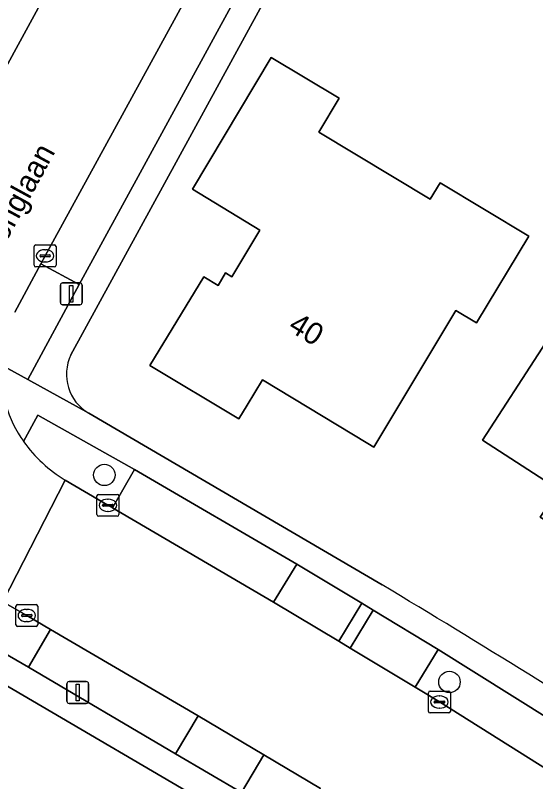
# Model space of a CAD drawing. Extents: x 160455 to 162082, y 388339 to 389736.
# Drawn here: x 160786 to 160809.76, y 389389.53 to 389424.51 of the extents above; entities that cross this region are included whole.
import ezdxf

# ---------------------------------------------------------------- set-up
doc = ezdxf.new("R2010")
doc.units = 0
for name, color, linetype in [('IMGEO_Boom', 7, 'Continuous'), ('IMGEO_Erf', 7, 'Continuous'), ('IMGEO_Groenvoorziening', 7, 'Continuous'), ('IMGEO_Kolk', 7, 'Continuous'), ('IMGEO_Lichtmast', 7, 'Continuous'), ('IMGEO_Openbare_ruimte_label', 7, 'Continuous'), ('IMGEO_Pand', 7, 'Continuous'), ('IMGEO_Pand_nummerreeks', 7, 'Continuous'), ('IMGEO_Parkeervlak_open', 7, 'Continuous'), ('IMGEO_Rijbaan_lokaal_gesloten', 7, 'Continuous'), ('IMGEO_Voetpad_open', 7, 'Continuous')]:
    doc.layers.add(name, color=color, linetype=linetype)

msp = doc.modelspace()

# ---------------------------------------------------------------- linework, layer by layer
at = {"layer": 'IMGEO_Boom'}
for centre in [(160790.068, 389403.531), (160805.824, 389394.079)]:
    msp.add_circle(centre, 0.489, dxfattribs=at)
at = {"layer": 'IMGEO_Erf'}
for points in [[(160815.622, 389458.574), (160788.539, 389409.013)], [(160789.351, 389406.35), (160802.745, 389398.52)], [(160798.007, 389386.638), (160783.243, 389395.294)]]:
    msp.add_lwpolyline(points, dxfattribs=at)
for points in [[(160802.364, 389404.805), (160802.102, 389404.964), (160797.294, 389407.88), (160796.591, 389406.721), (160796.207, 389406.088), (160792.15, 389408.532), (160794.602, 389412.581), (160795.262, 389412.184), (160795.602, 389412.75), (160795.885, 389412.579), (160797.168, 389414.711), (160794.091, 389416.581), (160797.685, 389422.582), (160800.786, 389420.724), (160799.855, 389419.177), (160804.945, 389416.114), (160805.399, 389416.868), (160809.443, 389414.434), (160807.06, 389410.475), (160806.118, 389411.043)], [(160817.1, 389397.203), (160816.814, 389397.38), (160816.934, 389397.575), (160812.919, 389400.062), (160812.793, 389399.878), (160812.523, 389400.043), (160812.636, 389400.229), (160810.355, 389401.617), (160810.241, 389401.431), (160809.971, 389401.596), (160810.799, 389402.869), (160810.176, 389403.274), (160807.337, 389405.12), (160810.052, 389409.32), (160811.67, 389411.823), (160815.16, 389409.567), (160815.881, 389410.683), (160819.388, 389408.416), (160821.031, 389410.958), (160824.53, 389408.697), (160820.831, 389402.975), (160821.108, 389402.796), (160819.438, 389400.212), (160819.161, 389400.391)]]:
    msp.add_lwpolyline(points, close=True, dxfattribs=at)
for centre, radius, start, end in [((160790.398, 389408.124), 2.06, 154.4513, 239.4637), ((160526.114, 388937.922), 537.285, 57.33785, 59.01132)]:
    msp.add_arc(centre, radius, start, end, dxfattribs=at)
at = {"layer": 'IMGEO_Groenvoorziening'}
for points in [[(160785.355, 389408.558), (160786.568, 389407.894), (160788.924, 389412.219), (160787.174, 389413.168), (160785.978, 389410.955)], [(160788.278, 389403.296), (160790.231, 389402.145), (160790.437, 389402.034), (160791.441, 389403.779), (160787.037, 389406.256), (160786.383, 389405.052)], [(160782.889, 389398.537), (160782.182, 389397.308), (160786.61, 389394.752), (160787.611, 389396.472), (160786.525, 389397.114), (160785.436, 389397.734)]]:
    msp.add_lwpolyline(points, dxfattribs=at)
msp.add_arc((160791.582, 389408.762), 6.387, 215.5127, 238.8479, dxfattribs=at)
at = {"layer": 'IMGEO_Kolk'}
for p, q in [((160786.935, 389414.032), (160787.787, 389414.032)), ((160786.86, 389413.106), (160786.86, 389413.958)), ((160787.348, 389413.812), (160787.373, 389413.812)), ((160787.861, 389413.958), (160787.861, 389413.106)), ((160787.119, 389413.526), (160787.119, 389413.538)), ((160787.557, 389413.489), (160787.159, 389413.489)), ((160787.162, 389413.575), (160787.56, 389413.575)), ((160787.603, 389413.538), (160787.603, 389413.526)), ((160787.787, 389413.032), (160786.935, 389413.032)), ((160787.371, 389413.252), (160787.346, 389413.252)), ((160789.729, 389401.719), (160789.729, 389402.571)), ((160789.804, 389402.645), (160790.656, 389402.645)), ((160790.73, 389402.571), (160790.73, 389401.719)), ((160789.988, 389402.139), (160789.988, 389402.151)), ((160790.031, 389402.188), (160790.429, 389402.188)), ((160790.217, 389402.425), (160790.242, 389402.425)), ((160790.472, 389402.151), (160790.472, 389402.139)), ((160790.426, 389402.102), (160790.028, 389402.102)), ((160790.24, 389401.865), (160790.215, 389401.865)), ((160790.656, 389401.645), (160789.804, 389401.645)), ((160786.101, 389397.615), (160786.953, 389397.615)), ((160786.026, 389396.689), (160786.026, 389397.541)), ((160786.514, 389397.395), (160786.539, 389397.395)), ((160787.027, 389397.541), (160787.027, 389396.689)), ((160786.285, 389397.109), (160786.285, 389397.121)), ((160786.723, 389397.072), (160786.325, 389397.072)), ((160786.328, 389397.158), (160786.726, 389397.158)), ((160786.769, 389397.121), (160786.769, 389397.109)), ((160786.953, 389396.615), (160786.101, 389396.615)), ((160786.537, 389396.835), (160786.512, 389396.835)), ((160804.864, 389392.739), (160804.864, 389393.591)), ((160804.939, 389393.665), (160805.791, 389393.665)), ((160805.352, 389393.445), (160805.377, 389393.445)), ((160805.865, 389393.591), (160805.865, 389392.739)), ((160805.123, 389393.159), (160805.123, 389393.171)), ((160805.561, 389393.122), (160805.163, 389393.122)), ((160805.166, 389393.208), (160805.564, 389393.208)), ((160805.607, 389393.171), (160805.607, 389393.159)), ((160805.375, 389392.885), (160805.35, 389392.885)), ((160805.791, 389392.665), (160804.939, 389392.665))]:
    msp.add_line(p, q, dxfattribs=at)
for points in [[(160786.935, 389414.032), (160787.787, 389414.032)], [(160786.86, 389413.106), (160786.86, 389413.958)], [(160787.861, 389413.958), (160787.861, 389413.106)], [(160787.787, 389413.032), (160786.935, 389413.032)], [(160789.729, 389401.719), (160789.729, 389402.571)], [(160789.804, 389402.645), (160790.656, 389402.645)], [(160790.73, 389402.571), (160790.73, 389401.719)], [(160790.656, 389401.645), (160789.804, 389401.645)], [(160786.101, 389397.615), (160786.953, 389397.615)], [(160786.026, 389396.689), (160786.026, 389397.541)], [(160787.027, 389397.541), (160787.027, 389396.689)], [(160786.953, 389396.615), (160786.101, 389396.615)], [(160804.864, 389392.739), (160804.864, 389393.591)], [(160804.939, 389393.665), (160805.791, 389393.665)], [(160805.865, 389393.591), (160805.865, 389392.739)], [(160805.791, 389392.665), (160804.939, 389392.665)]]:
    msp.add_lwpolyline(points, dxfattribs=at)
for centre, radius, start, end in [((160786.937, 389413.956), 0.0765, 91.552, 178.448), ((160786.937, 389413.956), 0.0765, 91.552, 178.448), ((160787.785, 389413.956), 0.0765, 1.552, 88.448), ((160787.785, 389413.956), 0.0765, 1.552, 88.448), ((160787.159, 389413.535), 0.0403, 85.8775, 175.7526), ((160787.156, 389413.525), 0.0366, 178.938, 274.7102), ((160787.56, 389413.532), 0.043, 264.8664, 352.4533), ((160787.564, 389413.537), 0.0386, 1.7309, 96.639), ((160786.937, 389413.108), 0.0765, 181.552, 268.448), ((160786.937, 389413.108), 0.0765, 181.552, 268.448), ((160787.785, 389413.108), 0.0765, 271.552, 358.448), ((160787.785, 389413.108), 0.0765, 271.552, 358.448), ((160789.806, 389402.569), 0.0765, 91.552, 178.448), ((160789.806, 389402.569), 0.0765, 91.552, 178.448), ((160790.654, 389402.569), 0.0765, 1.552, 88.448), ((160790.654, 389402.569), 0.0765, 1.552, 88.448), ((160790.028, 389402.148), 0.0403, 85.8775, 175.7526), ((160790.025, 389402.138), 0.0366, 178.938, 274.7102), ((160790.429, 389402.145), 0.043, 264.8664, 352.4533), ((160790.433, 389402.15), 0.0386, 1.7309, 96.639), ((160789.806, 389401.721), 0.0765, 181.552, 268.448), ((160789.806, 389401.721), 0.0765, 181.552, 268.448), ((160790.654, 389401.721), 0.0765, 271.552, 358.448), ((160790.654, 389401.721), 0.0765, 271.552, 358.448), ((160786.103, 389397.539), 0.0765, 91.552, 178.448), ((160786.103, 389397.539), 0.0765, 91.552, 178.448), ((160786.951, 389397.539), 0.0765, 1.552, 88.448), ((160786.951, 389397.539), 0.0765, 1.552, 88.448), ((160786.325, 389397.118), 0.0403, 85.8775, 175.7526), ((160786.322, 389397.108), 0.0366, 178.938, 274.7102), ((160786.726, 389397.115), 0.043, 264.8664, 352.4533), ((160786.73, 389397.12), 0.0386, 1.7309, 96.639), ((160786.103, 389396.691), 0.0765, 181.552, 268.448), ((160786.103, 389396.691), 0.0765, 181.552, 268.448), ((160786.951, 389396.691), 0.0765, 271.552, 358.448), ((160786.951, 389396.691), 0.0765, 271.552, 358.448), ((160804.941, 389393.589), 0.0765, 91.552, 178.448), ((160804.941, 389393.589), 0.0765, 91.552, 178.448), ((160805.789, 389393.589), 0.0765, 1.552, 88.448), ((160805.789, 389393.589), 0.0765, 1.552, 88.448), ((160805.163, 389393.168), 0.0403, 85.8775, 175.7526), ((160805.16, 389393.158), 0.0366, 178.938, 274.7102), ((160805.564, 389393.165), 0.043, 264.8664, 352.4533), ((160805.568, 389393.17), 0.0386, 1.7309, 96.639), ((160804.941, 389392.741), 0.0765, 181.552, 268.448), ((160804.941, 389392.741), 0.0765, 181.552, 268.448), ((160805.789, 389392.741), 0.0765, 271.552, 358.448), ((160805.789, 389392.741), 0.0765, 271.552, 358.448)]:
    msp.add_arc(centre, radius, start, end, dxfattribs=at)
for centre, major_axis, ratio, start_param, end_param in [((160787.347, 389413.532), (-0.387, 0.002), 0.722429, 4.712389, 7.853982), ((160787.372, 389413.532), (-0.39, 0.002), 0.717154, 1.570796, 4.712389), ((160790.216, 389402.145), (-0.387, 0.002), 0.722429, 4.712389, 7.853982), ((160790.241, 389402.145), (-0.39, 0.002), 0.717154, 1.570796, 4.712389), ((160786.513, 389397.115), (-0.387, 0.002), 0.722429, 4.712389, 7.853982), ((160786.538, 389397.115), (-0.39, 0.002), 0.717154, 1.570796, 4.712389), ((160805.351, 389393.165), (-0.387, 0.002), 0.722429, 4.712389, 7.853982), ((160805.376, 389393.165), (-0.39, 0.002), 0.717154, 1.570796, 4.712389)]:
    msp.add_ellipse(centre, major_axis=major_axis, ratio=ratio, start_param=start_param, end_param=end_param, dxfattribs=at)
at = {"layer": 'IMGEO_Lichtmast'}
for p, q in [((160788.159, 389412.299), (160788.949, 389412.299)), ((160788.949, 389412.299), (160788.159, 389412.299)), ((160788.059, 389411.399), (160788.059, 389412.199)), ((160788.059, 389412.199), (160788.059, 389411.399)), ((160789.049, 389412.199), (160789.049, 389411.399)), ((160789.049, 389411.399), (160789.049, 389412.199)), ((160788.949, 389411.299), (160788.159, 389411.299)), ((160788.159, 389411.299), (160788.949, 389411.299)), ((160788.454, 389394.098), (160789.244, 389394.098)), ((160789.244, 389394.098), (160788.454, 389394.098)), ((160788.354, 389393.198), (160788.354, 389393.998)), ((160788.354, 389393.998), (160788.354, 389393.198)), ((160789.344, 389393.998), (160789.344, 389393.198)), ((160789.344, 389393.198), (160789.344, 389393.998)), ((160789.244, 389393.098), (160788.454, 389393.098)), ((160788.454, 389393.098), (160789.244, 389393.098))]:
    msp.add_line(p, q, dxfattribs=at)
for points in [[(160788.479, 389412.174), (160788.629, 389412.174), (160788.629, 389411.424), (160788.479, 389411.424), (160788.479, 389412.174)], [(160788.774, 389393.973), (160788.924, 389393.973), (160788.924, 389393.223), (160788.774, 389393.223), (160788.774, 389393.973)]]:
    msp.add_lwpolyline(points, dxfattribs=at)
for centre, start, end in [((160788.159, 389412.199), 90, 180), ((160788.159, 389412.199), 90, 180), ((160788.949, 389412.199), 0, 90), ((160788.949, 389412.199), 360, 90), ((160788.159, 389411.399), 180, 270), ((160788.159, 389411.399), 180, 270), ((160788.949, 389411.399), 270, 0), ((160788.949, 389411.399), 270, 0), ((160788.454, 389393.998), 90, 180), ((160788.454, 389393.998), 90, 180), ((160789.244, 389393.998), 0, 90), ((160789.244, 389393.998), 360, 90), ((160788.454, 389393.198), 180, 270), ((160788.454, 389393.198), 180, 270), ((160789.244, 389393.198), 270, 0), ((160789.244, 389393.198), 270, 0)]:
    msp.add_arc(centre, 0.1, start, end, dxfattribs=at)
at = {"layer": 'IMGEO_Pand'}
for points in [[(160797.168, 389414.711), (160795.885, 389412.579), (160795.602, 389412.75), (160795.262, 389412.184), (160794.602, 389412.581), (160792.15, 389408.532), (160796.207, 389406.088), (160796.591, 389406.721), (160797.294, 389407.88), (160802.102, 389404.964), (160802.364, 389404.805), (160806.118, 389411.043), (160807.06, 389410.475), (160809.443, 389414.434), (160805.399, 389416.868), (160804.945, 389416.114), (160799.855, 389419.177), (160800.786, 389420.724), (160797.685, 389422.582), (160794.091, 389416.581)], [(160821.108, 389402.796), (160820.831, 389402.975), (160824.53, 389408.697), (160821.031, 389410.958), (160819.388, 389408.416), (160815.881, 389410.683), (160815.16, 389409.567), (160811.67, 389411.823), (160810.052, 389409.32), (160807.337, 389405.12), (160810.176, 389403.274), (160810.799, 389402.869), (160809.971, 389401.596), (160810.241, 389401.431), (160810.355, 389401.617), (160812.636, 389400.229), (160812.523, 389400.043), (160812.793, 389399.878), (160812.919, 389400.062), (160816.934, 389397.575), (160816.814, 389397.38), (160817.1, 389397.203), (160819.161, 389400.391), (160819.438, 389400.212)]]:
    msp.add_lwpolyline(points, close=True, dxfattribs=at)
at = {"layer": 'IMGEO_Parkeervlak_open'}
for points in [[(160788.924, 389412.219), (160813.833, 389457.847), (160812.124, 389458.805), (160811.548, 389457.769), (160803.017, 389442.129), (160794.137, 389425.921), (160787.361, 389413.53), (160787.174, 389413.168)], [(160780.393, 389416.846), (160782.136, 389415.901), (160782.36, 389416.267), (160789.417, 389429.206), (160790.801, 389431.756), (160789.037, 389432.715)], [(160791.441, 389403.779), (160790.437, 389402.034), (160797.793, 389397.727), (160798.848, 389399.456)], [(160793.319, 389390.801), (160794.349, 389392.528), (160787.611, 389396.472), (160786.61, 389394.752)], [(160814.445, 389387.468), (160815.56, 389389.148), (160805.302, 389395.559), (160804.263, 389393.836), (160805.366, 389393.166)], [(160797.352, 389390.752), (160796.324, 389389.027), (160798.885, 389387.484), (160799.932, 389389.209)]]:
    msp.add_lwpolyline(points, close=True, dxfattribs=at)
at = {"layer": 'IMGEO_Rijbaan_lokaal_gesloten'}
for points in [[(160807.049, 389461.561), (160806.445, 389460.361), (160798.554, 389446.052), (160792.47, 389434.831), (160790.801, 389431.756), (160789.417, 389429.206), (160782.36, 389416.267), (160782.136, 389415.901), (160780.954, 389413.786)], [(160785.978, 389410.955), (160787.174, 389413.168), (160787.361, 389413.53), (160794.137, 389425.921)], [(160785.436, 389397.734), (160788.278, 389403.296)], [(160814.445, 389387.468), (160805.366, 389393.166), (160804.263, 389393.836), (160801.292, 389395.629), (160800.775, 389395.945), (160797.793, 389397.727), (160790.437, 389402.034), (160790.231, 389402.145), (160788.278, 389403.296), (160785.436, 389397.734), (160786.525, 389397.114), (160787.611, 389396.472), (160794.349, 389392.528), (160797.352, 389390.752), (160799.932, 389389.209)]]:
    msp.add_lwpolyline(points, dxfattribs=at)
for centre, radius, start, end in [((160790.857, 389408.267), 5.509, 176.9771, 215.7064), ((160791.582, 389408.762), 6.387, 215.5127, 238.8479)]:
    msp.add_arc(centre, radius, start, end, dxfattribs=at)
at = {"layer": 'IMGEO_Voetpad_open'}
for points in [[(160817.445, 389459.659), (160815.393, 389460.735), (160813.833, 389457.847), (160788.924, 389412.219), (160786.568, 389407.894), (160789.351, 389406.35)], [(160788.539, 389409.013), (160815.622, 389458.574)], [(160789.351, 389406.35), (160786.568, 389407.894), (160785.355, 389408.558)], [(160802.745, 389398.52), (160789.351, 389406.35)], [(160786.383, 389405.052), (160787.037, 389406.256), (160791.441, 389403.779), (160798.848, 389399.456), (160801.821, 389397.674), (160802.344, 389397.361), (160805.302, 389395.559), (160815.56, 389389.148), (160818.471, 389387.247), (160828.327, 389380.675), (160831.193, 389378.717)], [(160786.61, 389394.752), (160782.182, 389397.308), (160780.633, 389394.604), (160780.566, 389394.453)], [(160783.243, 389395.294), (160798.007, 389386.638)], [(160843.836, 389357.082), (160841.056, 389359.161), (160830.341, 389366.866), (160827.52, 389368.887), (160816.097, 389376.599), (160813.007, 389378.609), (160801.869, 389385.667), (160798.885, 389387.484), (160796.324, 389389.027), (160793.319, 389390.801), (160786.61, 389394.752)]]:
    msp.add_lwpolyline(points, dxfattribs=at)
for points in [[(160800.775, 389395.945), (160801.821, 389397.674), (160798.848, 389399.456), (160797.793, 389397.727)], [(160800.775, 389395.945), (160801.292, 389395.629), (160802.344, 389397.361), (160801.821, 389397.674)], [(160805.302, 389395.559), (160802.344, 389397.361), (160801.292, 389395.629), (160804.263, 389393.836)], [(160793.319, 389390.801), (160796.324, 389389.027), (160797.352, 389390.752), (160794.349, 389392.528)]]:
    msp.add_lwpolyline(points, close=True, dxfattribs=at)
for centre, radius, start, end in [((160790.398, 389408.124), 2.06, 154.4513, 239.4637), ((160790.857, 389408.267), 5.509, 176.9771, 215.7064), ((160526.114, 388937.922), 537.285, 57.33785, 59.01132)]:
    msp.add_arc(centre, radius, start, end, dxfattribs=at)

# ---------------------------------------------------------------- texts
at = {"layer": 'IMGEO_Openbare_ruimte_label'}
msp.add_text('Louis Armstronglaan', height=1, rotation=61.385, dxfattribs=at).set_placement((160781.976, 389407.531))
at = {"layer": 'IMGEO_Pand_nummerreeks'}
msp.add_text('40', height=1, rotation=328.7628, dxfattribs=at).set_placement((160798.406, 389410.153))

doc.saveas('drawing.dxf')
